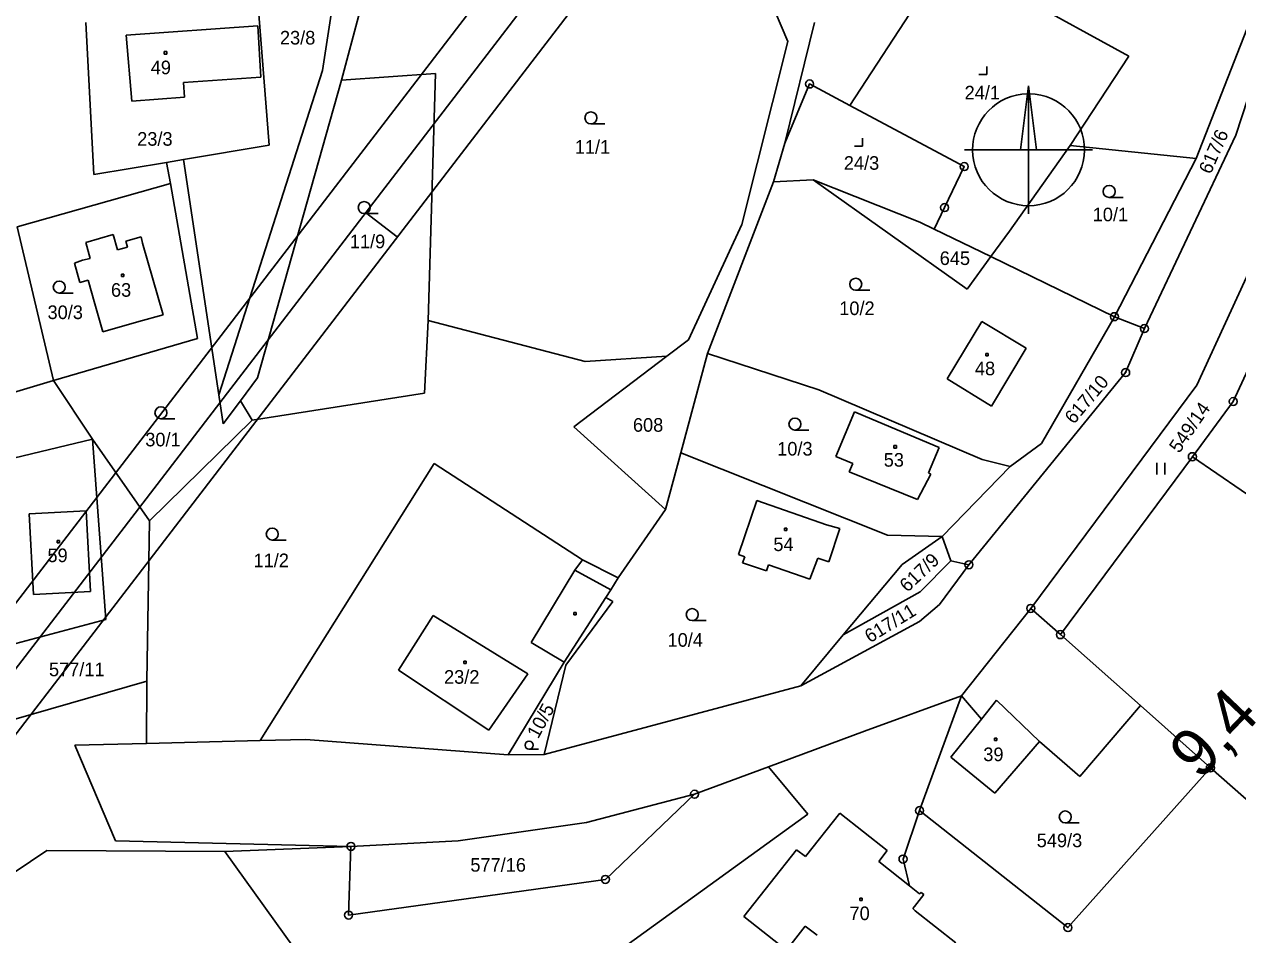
# Model space of a CAD drawing. Extents: x -866656 to -858817, y -1041816 to -1038653.
# Drawn here: x -862769.6 to -862617.9, y -1039662.8 to -1039549 of the extents above; entities that cross this region are included whole.
import ezdxf

# ---------------------------------------------------------------- set-up
doc = ezdxf.new("R2010")
doc.units = 0
for name, color, linetype in [('tisk ramy', 7, 'Continuous'), ('Vrstva 1', 7, 'Continuous'), ('Vrstva 2', 7, 'Continuous'), ('Vrstva 7', 7, 'Continuous')]:
    doc.layers.add(name, color=color, linetype=linetype)

msp = doc.modelspace()

# ---------------------------------------------------------------- linework, layer by layer
at = {"layer": 'tisk ramy'}
msp.add_line((-862723.02, -1039575.54), (-862726.98, -1039572.5), dxfattribs=at)
for points in [[(-862750.99, -1040083.46), (-861983.98, -1039083.83), (-862219.6, -1038903.04), (-862986.61, -1039902.67)], [(-862979.6, -1039901.75), (-862218.68, -1038910.05), (-861990.99, -1039084.75), (-862751.92, -1040076.45)], [(-862752.84, -1040069.45), (-862122.79, -1039248.31), (-862342.55, -1039079.69), (-862972.6, -1039900.83)], [(-862972.6, -1039900.83), (-862342.55, -1039079.69), (-862122.79, -1039248.31), (-862752.84, -1040069.45)]]:
    msp.add_lwpolyline(points, close=True, dxfattribs=at)
at = {"layer": 'Vrstva 1'}
for p, q in [((-862595.3, -1039492.82), (-862618.16, -1039562.84)), ((-862678.74, -1039540.38), (-862674.15, -1039551.1)), ((-862666.41, -1039559.13), (-862654.25, -1039540.45)), ((-862654.25, -1039540.45), (-862631.52, -1039552.96)), ((-862732.33, -1039554.76), (-862730.36, -1039541.62)), ((-862739, -1039564.1), (-862740.43, -1039546.1)), ((-862615.1, -1039545.3), (-862623.1, -1039565.76)), ((-862727.69, -1039547.35), (-862729.99, -1039555.94)), ((-862760.93, -1039567.75), (-862761.94, -1039548.75)), ((-862740.42, -1039549.17), (-862756.88, -1039550.34)), ((-862740.42, -1039549.17), (-862740.07, -1039555.56)), ((-862670.81, -1039548.72), (-862674.54, -1039563.81)), ((-862756.88, -1039550.34), (-862756.2, -1039558.57)), ((-862674.15, -1039551.1), (-862679.91, -1039574.01)), ((-862752.13, -1039552.38), (-862751.83, -1039552.38)), ((-862752.13, -1039552.68), (-862752.13, -1039552.38)), ((-862751.83, -1039552.68), (-862752.13, -1039552.68)), ((-862751.83, -1039552.38), (-862751.83, -1039552.68)), ((-862649.29, -1039555.26), (-862649.29, -1039554.26)), ((-862631.52, -1039552.96), (-862638.84, -1039564.13)), ((-862740.07, -1039555.56), (-862749.74, -1039556.23)), ((-862732.33, -1039554.76), (-862745.3, -1039595.31)), ((-862729.99, -1039555.94), (-862718.21, -1039555.12)), ((-862718.21, -1039555.12), (-862719.15, -1039586.02)), ((-862649.29, -1039555.26), (-862650.29, -1039555.26)), ((-862749.6, -1039558.09), (-862749.74, -1039556.23)), ((-862729.99, -1039555.94), (-862740.48, -1039593.2)), ((-862674.54, -1039563.81), (-862671.45, -1039556.43)), ((-862671.45, -1039556.43), (-862666.41, -1039559.13)), ((-862756.2, -1039558.57), (-862749.6, -1039558.09)), ((-862666.41, -1039559.13), (-862652.11, -1039566.76)), ((-862698.79, -1039561.42), (-862697.04, -1039561.42)), ((-862664.83, -1039564.21), (-862664.83, -1039563.21)), ((-862618.16, -1039562.84), (-862629.57, -1039587.02)), ((-862608.6, -1039562.63), (-862623, -1039594.08)), ((-862739, -1039564.1), (-862749.74, -1039565.89)), ((-862674.54, -1039563.81), (-862675.96, -1039568.65)), ((-862664.83, -1039564.21), (-862665.83, -1039564.21)), ((-862638.84, -1039564.13), (-862646.43, -1039574.85)), ((-862638.84, -1039564.13), (-862623.1, -1039565.76)), ((-862751.84, -1039566.24), (-862760.93, -1039567.75)), ((-862749.74, -1039565.89), (-862751.84, -1039566.24)), ((-862751.84, -1039566.24), (-862751.37, -1039568.89)), ((-862745.3, -1039595.31), (-862749.74, -1039565.89)), ((-862623.1, -1039565.76), (-862633.32, -1039585.53)), ((-862652.11, -1039566.76), (-862654.56, -1039571.88)), ((-862751.37, -1039568.89), (-862770.51, -1039574.3)), ((-862751.37, -1039568.89), (-862747.96, -1039588.27)), ((-862675.96, -1039568.65), (-862684.19, -1039590.13)), ((-862671, -1039568.4), (-862675.96, -1039568.65)), ((-862671, -1039568.4), (-862651.74, -1039582.09)), ((-862657.64, -1039573.7), (-862671, -1039568.4)), ((-862633.98, -1039570.62), (-862632.23, -1039570.62)), ((-862654.56, -1039571.88), (-862655.85, -1039574.57)), ((-862727.13, -1039572.63), (-862725.38, -1039572.63)), ((-862655.85, -1039574.57), (-862657.64, -1039573.7)), ((-862770.51, -1039574.3), (-862765.99, -1039593.51)), ((-862761.95, -1039576.24), (-862758.53, -1039575.27)), ((-862758.53, -1039575.27), (-862757.99, -1039577.19)), ((-862686.57, -1039588.41), (-862679.91, -1039574.01)), ((-862648.76, -1039578.02), (-862655.85, -1039574.57)), ((-862648.76, -1039578.02), (-862646.43, -1039574.85)), ((-862761.38, -1039578.27), (-862761.95, -1039576.24)), ((-862757.99, -1039577.19), (-862756.73, -1039576.85)), ((-862756.95, -1039576.07), (-862755.01, -1039575.53)), ((-862756.73, -1039576.85), (-862756.95, -1039576.07)), ((-862755.01, -1039575.53), (-862754.84, -1039576.32)), ((-862754.84, -1039576.32), (-862752.27, -1039585.28)), ((-862763.38, -1039578.83), (-862762.35, -1039578.48)), ((-862762.35, -1039578.48), (-862761.38, -1039578.27)), ((-862651.74, -1039582.09), (-862648.76, -1039578.02)), ((-862633.32, -1039585.53), (-862648.76, -1039578.02)), ((-862609.81, -1039577.35), (-862618.47, -1039596.14)), ((-862762.7, -1039581.24), (-862763.38, -1039578.83)), ((-862762.7, -1039581.24), (-862761.65, -1039580.95)), ((-862761.65, -1039580.95), (-862760.82, -1039583.92)), ((-862757.49, -1039580.22), (-862757.19, -1039580.22)), ((-862757.49, -1039580.52), (-862757.49, -1039580.22)), ((-862757.19, -1039580.52), (-862757.49, -1039580.52)), ((-862757.19, -1039580.22), (-862757.19, -1039580.52)), ((-862765.26, -1039582.57), (-862763.51, -1039582.57)), ((-862665.67, -1039582.22), (-862663.92, -1039582.22)), ((-862760.82, -1039583.92), (-862759.82, -1039587.42)), ((-862752.27, -1039585.28), (-862755.32, -1039586.15)), ((-862719.58, -1039595.11), (-862719.15, -1039586.02)), ((-862719.15, -1039586.02), (-862699.49, -1039591.12)), ((-862654.23, -1039593.29), (-862649.92, -1039586.12)), ((-862649.92, -1039586.12), (-862644.34, -1039589.48)), ((-862642.43, -1039601.39), (-862633.32, -1039585.53)), ((-862629.57, -1039587.02), (-862633.32, -1039585.53)), ((-862755.32, -1039586.15), (-862759.82, -1039587.42)), ((-862629.57, -1039587.02), (-862631.92, -1039592.53)), ((-862747.96, -1039588.27), (-862765.99, -1039593.51)), ((-862689.3, -1039590.48), (-862686.57, -1039588.41)), ((-862689.3, -1039590.48), (-862700.91, -1039599.29)), ((-862699.49, -1039591.12), (-862689.3, -1039590.48)), ((-862684.19, -1039590.13), (-862687.54, -1039602.57)), ((-862684.19, -1039590.13), (-862670.27, -1039594.66)), ((-862649.4, -1039590.14), (-862649.1, -1039590.14)), ((-862649.4, -1039590.44), (-862649.4, -1039590.14)), ((-862649.1, -1039590.44), (-862649.4, -1039590.44)), ((-862649.1, -1039590.14), (-862649.1, -1039590.44)), ((-862644.34, -1039589.48), (-862648.7, -1039596.72)), ((-862765.99, -1039593.51), (-862785.16, -1039599.23)), ((-862761.09, -1039600.84), (-862765.99, -1039593.51)), ((-862740.48, -1039593.2), (-862742.62, -1039596.06)), ((-862648.7, -1039596.72), (-862654.23, -1039593.29)), ((-862651.52, -1039616.55), (-862631.92, -1039592.53)), ((-862741.16, -1039598.49), (-862719.58, -1039595.11)), ((-862670.27, -1039594.66), (-862649.86, -1039603.38)), ((-862623, -1039594.08), (-862643.79, -1039622.02)), ((-862744.76, -1039598.92), (-862745.3, -1039595.31)), ((-862742.62, -1039596.06), (-862744.76, -1039598.92)), ((-862741.16, -1039598.49), (-862742.62, -1039596.06)), ((-862618.47, -1039596.14), (-862623.58, -1039603.04)), ((-862668.17, -1039603.01), (-862665.81, -1039597.43)), ((-862665.81, -1039597.43), (-862663.67, -1039598.33)), ((-862753.98, -1039611.07), (-862741.16, -1039598.49)), ((-862752.55, -1039598.29), (-862750.8, -1039598.29)), ((-862700.91, -1039599.29), (-862689.47, -1039609.64)), ((-862673.27, -1039599.71), (-862671.52, -1039599.71)), ((-862663.67, -1039598.33), (-862655.22, -1039601.91)), ((-862784.34, -1039606.44), (-862761.09, -1039600.84)), ((-862761.09, -1039600.84), (-862759.46, -1039623.4)), ((-862753.98, -1039611.07), (-862761.09, -1039600.84)), ((-862687.54, -1039602.57), (-862689.47, -1039609.64)), ((-862687.54, -1039602.57), (-862661.68, -1039612.87)), ((-862660.89, -1039601.66), (-862660.59, -1039601.66)), ((-862660.89, -1039601.96), (-862660.89, -1039601.66)), ((-862660.59, -1039601.96), (-862660.89, -1039601.96)), ((-862660.59, -1039601.66), (-862660.59, -1039601.96)), ((-862655.22, -1039601.91), (-862656.56, -1039605.07)), ((-862646.34, -1039604.25), (-862642.43, -1039601.39)), ((-862740.13, -1039638.55), (-862718.39, -1039603.88)), ((-862699.83, -1039615.93), (-862718.39, -1039603.88)), ((-862666.03, -1039603.91), (-862668.17, -1039603.01)), ((-862666.48, -1039604.94), (-862666.03, -1039603.91)), ((-862646.34, -1039604.25), (-862654.88, -1039613.02)), ((-862646.34, -1039604.25), (-862649.86, -1039603.38)), ((-862623.58, -1039603.04), (-862640.08, -1039625.3)), ((-862628.02, -1039605.29), (-862628.02, -1039603.79)), ((-862627.02, -1039603.79), (-862627.02, -1039605.29)), ((-862623.58, -1039603.04), (-862588.08, -1039627.45)), ((-862657.95, -1039608.41), (-862666.48, -1039604.94)), ((-862657.95, -1039608.41), (-862656.26, -1039605.23)), ((-862656.56, -1039605.07), (-862656.26, -1039605.23)), ((-862680.32, -1039615.29), (-862678.02, -1039608.52)), ((-862678.02, -1039608.52), (-862669.32, -1039611.58)), ((-862769.02, -1039610.2), (-862761.92, -1039609.81)), ((-862769.02, -1039610.2), (-862768.47, -1039620.28)), ((-862761.92, -1039609.81), (-862761.37, -1039619.89)), ((-862689.47, -1039609.64), (-862695.36, -1039618.19)), ((-862754.3, -1039631.12), (-862753.98, -1039611.07)), ((-862669.32, -1039611.58), (-862667.64, -1039612.04)), ((-862674.57, -1039611.99), (-862674.27, -1039611.99)), ((-862674.57, -1039612.29), (-862674.57, -1039611.99)), ((-862674.27, -1039612.29), (-862674.57, -1039612.29)), ((-862674.27, -1039611.99), (-862674.27, -1039612.29)), ((-862669.05, -1039616.18), (-862667.64, -1039612.04)), ((-862654.88, -1039613.02), (-862661.68, -1039612.87)), ((-862654.88, -1039613.02), (-862659.85, -1039616.54)), ((-862653.76, -1039616.08), (-862654.88, -1039613.02)), ((-862765.53, -1039613.51), (-862765.23, -1039613.51)), ((-862765.53, -1039613.81), (-862765.53, -1039613.51)), ((-862765.23, -1039613.81), (-862765.53, -1039613.81)), ((-862765.23, -1039613.51), (-862765.23, -1039613.81)), ((-862738.63, -1039613.47), (-862736.88, -1039613.47)), ((-862695.36, -1039618.19), (-862699.83, -1039615.93)), ((-862679.55, -1039615.55), (-862680.32, -1039615.29)), ((-862679.81, -1039616.32), (-862679.55, -1039615.55)), ((-862679.81, -1039616.32), (-862676.83, -1039617.33)), ((-862671.42, -1039618.34), (-862670.39, -1039615.72)), ((-862670.39, -1039615.72), (-862669.05, -1039616.18)), ((-862653.76, -1039616.08), (-862657.62, -1039619.94)), ((-862653.76, -1039616.08), (-862651.52, -1039616.55)), ((-862676.57, -1039616.56), (-862676.83, -1039617.33)), ((-862676.57, -1039616.56), (-862671.42, -1039618.34)), ((-862659.85, -1039616.54), (-862667.25, -1039625.32)), ((-862655.21, -1039621.54), (-862651.52, -1039616.55)), ((-862695.36, -1039618.19), (-862696.29, -1039619.68)), ((-862768.47, -1039620.28), (-862761.37, -1039619.89)), ((-862696.91, -1039620.64), (-862702.14, -1039628.74)), ((-862696.29, -1039619.68), (-862696.91, -1039620.64)), ((-862696.05, -1039621.14), (-862696.91, -1039620.64)), ((-862657.62, -1039619.94), (-862667.25, -1039625.32)), ((-862701.91, -1039629.12), (-862696.05, -1039621.14)), ((-862700.94, -1039622.54), (-862700.64, -1039622.54)), ((-862700.94, -1039622.84), (-862700.94, -1039622.54)), ((-862700.64, -1039622.54), (-862700.64, -1039622.84)), ((-862657.68, -1039623.67), (-862655.21, -1039621.54)), ((-862643.79, -1039622.02), (-862652.46, -1039632.96)), ((-862643.79, -1039622.02), (-862640.08, -1039625.3)), ((-862759.46, -1039623.4), (-862770.71, -1039626.39)), ((-862700.64, -1039622.84), (-862700.94, -1039622.84)), ((-862686.12, -1039623.54), (-862684.37, -1039623.54)), ((-862672.53, -1039631.71), (-862657.68, -1039623.67)), ((-862667.25, -1039625.32), (-862672.53, -1039631.71)), ((-862640.08, -1039625.3), (-862630.08, -1039634.18)), ((-862714.67, -1039628.62), (-862714.37, -1039628.62)), ((-862714.67, -1039628.92), (-862714.67, -1039628.62)), ((-862714.37, -1039628.62), (-862714.37, -1039628.92)), ((-862714.37, -1039628.92), (-862714.67, -1039628.92)), ((-862702.14, -1039628.74), (-862709.15, -1039640.35)), ((-862704.61, -1039640.3), (-862701.91, -1039629.12)), ((-862754.3, -1039631.12), (-862771.22, -1039636)), ((-862754.3, -1039631.12), (-862754.36, -1039638.91)), ((-862704.61, -1039640.3), (-862672.53, -1039631.71)), ((-862664.58, -1039637.37), (-862652.46, -1039632.96)), ((-862657.68, -1039647.31), (-862652.46, -1039632.96)), ((-862649.96, -1039635.85), (-862652.46, -1039632.96)), ((-862637.64, -1039643.02), (-862630.08, -1039634.18)), ((-862630.08, -1039634.18), (-862621.33, -1039641.96)), ((-862653.79, -1039640.63), (-862649.96, -1039635.85)), ((-862676.6, -1039641.84), (-862664.58, -1039637.37)), ((-862763.3, -1039639.14), (-862754.36, -1039638.91)), ((-862758.22, -1039651.09), (-862763.3, -1039639.14)), ((-862754.36, -1039638.91), (-862740.13, -1039638.55)), ((-862740.13, -1039638.55), (-862734.44, -1039638.4)), ((-862734.44, -1039638.4), (-862709.15, -1039640.35)), ((-862648.34, -1039638.24), (-862648.04, -1039638.24)), ((-862648.34, -1039638.54), (-862648.34, -1039638.24)), ((-862648.04, -1039638.54), (-862648.34, -1039638.54)), ((-862642.68, -1039638.66), (-862648.28, -1039645.13)), ((-862648.04, -1039638.24), (-862648.04, -1039638.54)), ((-862642.68, -1039638.66), (-862637.64, -1039643.02)), ((-862709.15, -1039640.35), (-862704.61, -1039640.3)), ((-862706.51, -1039639.62), (-862705.34, -1039639.62)), ((-862648.28, -1039645.13), (-862653.79, -1039640.63)), ((-862685.83, -1039645.25), (-862676.6, -1039641.84)), ((-862676.6, -1039641.84), (-862671.65, -1039647.76)), ((-862621.33, -1039641.96), (-862639.14, -1039661.94)), ((-862597.59, -1039662.79), (-862621.33, -1039641.96)), ((-862685.83, -1039645.25), (-862699.34, -1039648.79)), ((-862696.97, -1039655.91), (-862685.83, -1039645.25)), ((-862671.65, -1039647.76), (-862702.64, -1039670.15)), ((-862667.64, -1039647.63), (-862671.97, -1039653.05)), ((-862661.73, -1039652.29), (-862667.64, -1039647.63)), ((-862657.68, -1039647.31), (-862659.76, -1039653.37)), ((-862639.14, -1039661.94), (-862657.68, -1039647.31)), ((-862699.34, -1039648.79), (-862715.38, -1039651.1)), ((-862639.47, -1039648.85), (-862637.72, -1039648.85)), ((-862758.22, -1039651.09), (-862728.79, -1039651.79)), ((-862728.79, -1039651.79), (-862715.38, -1039651.1)), ((-862774.79, -1039657.64), (-862766.81, -1039652.29)), ((-862744.57, -1039652.43), (-862766.81, -1039652.29)), ((-862744.57, -1039652.43), (-862728.79, -1039651.79)), ((-862744.57, -1039652.43), (-862726.92, -1039676.98)), ((-862728.79, -1039651.79), (-862729.09, -1039660.37)), ((-862673.08, -1039652.2), (-862679.67, -1039660.56)), ((-862671.97, -1039653.05), (-862673.08, -1039652.2)), ((-862662.79, -1039653.65), (-862661.73, -1039652.29)), ((-862658.96, -1039656.7), (-862662.79, -1039653.65)), ((-862659.76, -1039653.37), (-862658.96, -1039656.7)), ((-862729.09, -1039660.37), (-862696.97, -1039655.91)), ((-862657.68, -1039657.72), (-862658.96, -1039656.7)), ((-862665.17, -1039658.24), (-862664.87, -1039658.24)), ((-862665.17, -1039658.54), (-862665.17, -1039658.24)), ((-862664.87, -1039658.54), (-862665.17, -1039658.54)), ((-862664.87, -1039658.24), (-862664.87, -1039658.54)), ((-862658.34, -1039659.3), (-862657.16, -1039657.79)), ((-862657.5, -1039657.53), (-862657.68, -1039657.72)), ((-862657.16, -1039657.79), (-862657.5, -1039657.53)), ((-862658.55, -1039659.56), (-862658.34, -1039659.3)), ((-862658.22, -1039659.83), (-862658.55, -1039659.56)), ((-862653.16, -1039663.84), (-862658.22, -1039659.83)), ((-862679.67, -1039660.56), (-862674.34, -1039664.76)), ((-862674.34, -1039664.76), (-862671.99, -1039661.77)), ((-862671.99, -1039661.77), (-862670.5, -1039662.87))]:
    msp.add_line(p, q, dxfattribs=at)
for centre, radius in [((-862671.45, -1039556.43), 0.5), ((-862671.45, -1039556.43), 0.01), ((-862698.79, -1039560.67), 0.75), ((-862652.11, -1039566.76), 0.5), ((-862652.11, -1039566.76), 0.01), ((-862633.98, -1039569.87), 0.75), ((-862727.13, -1039571.88), 0.75), ((-862654.56, -1039571.88), 0.5), ((-862654.56, -1039571.88), 0.01), ((-862765.26, -1039581.82), 0.75), ((-862665.67, -1039581.47), 0.75), ((-862633.32, -1039585.53), 0.5), ((-862633.32, -1039585.53), 0.01), ((-862629.57, -1039587.02), 0.5), ((-862629.57, -1039587.02), 0.01), ((-862631.92, -1039592.53), 0.5), ((-862631.92, -1039592.53), 0.01), ((-862618.47, -1039596.14), 0.5), ((-862618.47, -1039596.14), 0.01), ((-862752.55, -1039597.54), 0.75), ((-862673.27, -1039598.96), 0.75), ((-862623.58, -1039603.04), 0.5), ((-862623.58, -1039603.04), 0.01), ((-862738.63, -1039612.72), 0.75), ((-862651.52, -1039616.55), 0.5), ((-862651.52, -1039616.55), 0.01), ((-862686.12, -1039622.79), 0.75), ((-862643.79, -1039622.02), 0.5), ((-862643.79, -1039622.02), 0.01), ((-862640.08, -1039625.3), 0.5), ((-862640.08, -1039625.3), 0.01), ((-862706.51, -1039639.12), 0.503), ((-862621.33, -1039641.96), 0.5), ((-862621.33, -1039641.96), 0.01), ((-862685.83, -1039645.25), 0.5), ((-862685.83, -1039645.25), 0.01), ((-862657.68, -1039647.31), 0.5), ((-862657.68, -1039647.31), 0.01), ((-862639.47, -1039648.1), 0.75), ((-862728.79, -1039651.79), 0.5), ((-862728.79, -1039651.79), 0.01), ((-862659.76, -1039653.37), 0.5), ((-862659.76, -1039653.37), 0.01), ((-862696.97, -1039655.91), 0.5), ((-862696.97, -1039655.91), 0.01), ((-862729.09, -1039660.37), 0.5), ((-862729.09, -1039660.37), 0.01), ((-862639.14, -1039661.94), 0.5), ((-862639.14, -1039661.94), 0.01)]:
    msp.add_circle(centre, radius, dxfattribs=at)
at = {"layer": 'Vrstva 2'}
for p, q in [((-862644.06, -1039556.66), (-862645.06, -1039564.66)), ((-862644.06, -1039572.66), (-862644.06, -1039556.66)), ((-862636.06, -1039564.66), (-862652.06, -1039564.66)), ((-862700.79, -1039617.22), (-862699.83, -1039615.93)), ((-862706.27, -1039626.27), (-862700.79, -1039617.22)), ((-862700.79, -1039617.22), (-862696.29, -1039619.68)), ((-862718.51, -1039622.92), (-862722.86, -1039629.76)), ((-862718.51, -1039622.92), (-862706.68, -1039630.22)), ((-862702.14, -1039628.74), (-862706.27, -1039626.27)), ((-862722.86, -1039629.76), (-862711.55, -1039637.24)), ((-862711.55, -1039637.24), (-862706.68, -1039630.22)), ((-862649.96, -1039635.85), (-862648.08, -1039633.5)), ((-862648.08, -1039633.5), (-862642.68, -1039638.66))]:
    msp.add_line(p, q, dxfattribs=at)
msp.add_lwpolyline([(-862644.06, -1039556.66), (-862643.06, -1039564.66), (-862644.06, -1039564.66)], close=True, dxfattribs=at)
msp.add_arc((-862644.06, -1039564.66), 7, 91.0243, 88.9757, dxfattribs=at)

# ---------------------------------------------------------------- texts
at = {"layer": 'Vrstva 1'}
for s, p in [('23/8', (-862737.67, -1039551.49)), ('49', (-862753.83, -1039555.21)), ('24/1', (-862652.06, -1039558.36)), ('23/3', (-862755.52, -1039564.15)), ('11/1', (-862700.8, -1039565.15)), ('24/3', (-862667.16, -1039567.16)), ('10/1', (-862636.04, -1039573.6)), ('11/9', (-862728.93, -1039576.97)), ('645', (-862655.17, -1039579.07)), ('63', (-862758.8, -1039583.04)), ('30/3', (-862766.73, -1039585.83)), ('10/2', (-862667.73, -1039585.33)), ('48', (-862650.77, -1039592.86)), ('608', (-862693.53, -1039599.92)), ('30/1', (-862754.51, -1039601.75)), ('10/3', (-862675.49, -1039602.9)), ('53', (-862662.17, -1039604.29)), ('54', (-862675.97, -1039614.85)), ('59', (-862766.74, -1039616.23)), ('11/2', (-862740.97, -1039616.86)), ('10/4', (-862689.2, -1039626.81)), ('577/11', (-862766.55, -1039630.5)), ('23/2', (-862717.15, -1039631.44)), ('39', (-862649.72, -1039641.12)), ('549/3', (-862643.04, -1039651.88)), ('577/16', (-862713.86, -1039654.94)), ('70', (-862666.45, -1039661))]:
    msp.add_text(s, height=1.7, dxfattribs=at).set_placement(p)
for s, rotation, p in [('617/6', 66.3602, (-862621.29, -1039567.81)), ('617/10', 49.8865, (-862638.4, -1039599.07)), ('549/14', 55.1654, (-862625.22, -1039602.7)), ('617/9', 43.2466, (-862659.21, -1039620.08)), ('617/11', 31.4535, (-862663.89, -1039626.39)), ('10/5', 61.5794, (-862705.38, -1039638.41))]:
    msp.add_text(s, height=1.7, rotation=rotation, dxfattribs=at).set_placement(p)
at = {"layer": 'Vrstva 7'}
msp.add_text('9,4', height=6, rotation=46.2878, dxfattribs=at).set_placement((-862622.64, -1039643.64))

doc.saveas('drawing.dxf')
